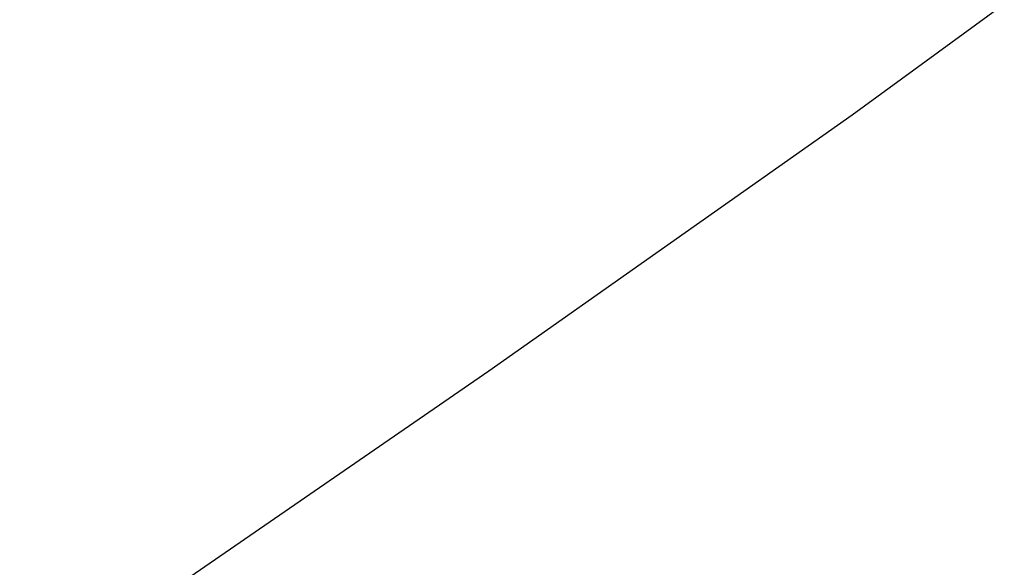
# Model space of a CAD drawing. Extents: x 0 to 362422, y 0 to 4201735.
# Tile 370 of 656: x 360284.11 to 360287.68, y 4200432.23 to 4200434.22. Entities that reach past the tile are written whole.
import ezdxf

# ---------------------------------------------------------------- set-up
doc = ezdxf.new("R2010")
doc.units = 0
doc.header["$LTSCALE"] = 0.5
doc.header["$MEASUREMENT"] = 0
doc.layers.add('(032) Горизонтали утолщенные', color=32, linetype='Continuous', lineweight=30)
doc.layers.add('.', color=7, linetype='Continuous', lineweight=15)

# ---------------------------------------------------------------- blocks, each defined once
blk = doc.blocks.new('gergrgrre')
at = {"layer": '(032) Горизонтали утолщенные', "color": 32}
blk.add_polyline3d([(360282.4434, 4200430.6786, 540), (360283.18, 4200431.16, 540), (360284.49, 4200432.03, 540), (360285.81, 4200432.94, 540), (360287.13, 4200433.87, 540), (360288.43, 4200434.82, 540), (360289.68, 4200435.78, 540), (360290.88, 4200436.75, 540), (360292.02, 4200437.73, 540), (360293.12, 4200438.72, 540), (360294.15, 4200439.71, 540), (360295.13, 4200440.71, 540), (360296.05, 4200441.71, 540), (360296.91, 4200442.71, 540), (360297.73, 4200443.74, 540), (360298.54, 4200444.81, 540)], dxfattribs=at)

msp = doc.modelspace()

# ---------------------------------------------------------------- hatches: boundary and pattern name
at = {"layer": '.', "ltscale": 0.149071}
h = msp.add_hatch(color=256, dxfattribs=at)
h.dxf.hatch_style = 1
h.set_gradient(color1=(255, 255, 255), tint=1)
h.paths.add_polyline_path([(359890.2408, 4200063.4759), (362234.445, 4200063.4759), (362234.349, 4201313.8917), (359890.2408, 4201328.8911)], flags=17)
h.paths.add_polyline_path([(359890.2408, 4200063.4759), (362234.445, 4200063.4759), (362234.445, 4201313.8911), (359890.2408, 4201328.8911)], flags=17)

# ---------------------------------------------------------------- block references
at = {"linetype": 'Continuous'}
msp.add_blockref('gergrgrre', (0, 0), dxfattribs=at)

doc.saveas('drawing.dxf')
